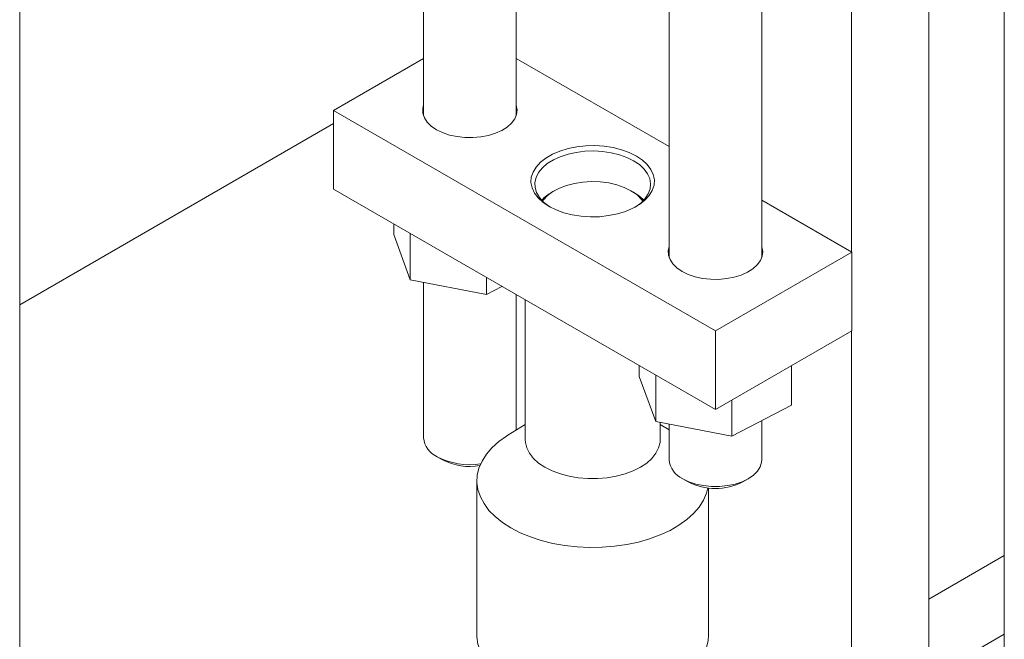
# Model space of a CAD drawing. Header units: millimetres. Extents: x 525 to 29324, y 175 to 20618.
# Tile 518 of 588: x 25780 to 26035, y 13752 to 13912. Entities that reach past the tile are written whole.
import ezdxf

# ---------------------------------------------------------------- set-up
doc = ezdxf.new("R2010")
doc.units = ezdxf.units.MM
doc.linetypes.add('SLD-Continua', pattern=[0])

msp = doc.modelspace()

# ---------------------------------------------------------------- linework, layer by layer
at = {"color": 7, "linetype": 'SLD-Continua', "lineweight": 18, "ltscale": 35}
for p, q in [((26034.99, 14169.86), (26034.99, 13671.87)), ((26015.39, 13694.72), (26015.39, 14158.55)), ((25995.39, 14147.01), (25995.39, 13852.28)), ((25779.82, 13056.49), (25779.82, 13932.74)), ((25884.49, 13931.69), (25884.49, 13887.53)), ((25908.49, 13887.53), (25908.49, 13931.44)), ((25948.13, 13925.99), (25948.13, 13850.8)), ((25972.13, 13850.8), (25972.13, 13925.74)), ((25861.14, 13888.95), (25884.49, 13902.43)), ((25908.49, 13902.43), (25948.13, 13879.55)), ((25960.13, 13831.82), (25861.14, 13888.95)), ((25861.14, 13888.95), (25861.14, 13868.54)), ((25861.14, 13885.52), (25779.82, 13838.59)), ((25861.14, 13885.52), (25779.82, 13838.59)), ((25861.14, 13885.52), (25779.82, 13838.59)), ((25861.14, 13885.52), (25779.82, 13838.59)), ((25861.14, 13885.52), (25779.82, 13838.59)), ((25861.14, 13885.52), (25779.82, 13838.59)), ((25861.14, 13885.52), (25779.82, 13838.59)), ((25861.14, 13885.52), (25779.82, 13838.59)), ((25960.13, 13811.4), (25861.14, 13868.54)), ((25918.41, 13868.13), (25917.7, 13867.72)), ((25938.93, 13867.72), (25938.22, 13868.13)), ((25972.13, 13865.7), (25995.49, 13852.22)), ((25876.74, 13856.76), (25876.74, 13859.53)), ((25881.01, 13845.02), (25876.74, 13856.76)), ((25881.01, 13845.02), (25881.01, 13857.07)), ((25995.49, 13852.22), (25960.13, 13831.82)), ((25995.49, 13852.22), (25995.49, 13831.81)), ((25900.76, 13841.28), (25900.76, 13845.67)), ((25900.76, 13841.28), (25881.01, 13845.02)), ((25884.49, 13844.36), (25884.49, 13804.1)), ((25904.77, 13843.35), (25900.76, 13841.28)), ((25908.49, 13806.13), (25908.49, 13841.21)), ((25910.81, 13839.87), (25910.81, 13803.61)), ((25960.13, 13831.82), (25960.13, 13811.4)), ((25995.49, 13831.81), (25960.13, 13811.4)), ((25995.39, 13831.75), (25995.39, 13694.72)), ((25940.38, 13820.03), (25940.38, 13822.8)), ((25979.88, 13812.55), (25979.88, 13822.8)), ((25944.65, 13808.29), (25940.38, 13820.03)), ((25944.65, 13808.29), (25944.65, 13820.34)), ((25964.4, 13804.55), (25964.4, 13813.86)), ((25979.88, 13812.55), (25964.4, 13804.55)), ((25910.81, 13807.58), (25906.32, 13804.78)), ((25964.4, 13804.55), (25944.65, 13808.29)), ((25945.81, 13803.61), (25945.81, 13808.07)), ((25948.13, 13806.13), (25945.81, 13807.58)), ((25948.13, 13807.63), (25948.13, 13798.4)), ((25972.13, 13798.4), (25972.13, 13808.55)), ((25888, 13799.2), (25889.42, 13798.38)), ((25898.31, 13793.01), (25898.31, 13752.99)), ((25951.64, 13793.51), (25953.06, 13792.69)), ((25967.21, 13792.69), (25968.62, 13793.51)), ((25958.31, 13752.99), (25958.31, 13791.09)), ((26034.99, 13773.64), (26015.39, 13762.33)), ((26034.99, 13773.64), (26015.39, 13762.33)), ((26034.99, 13773.64), (26015.39, 13762.33)), ((26034.99, 13773.64), (26015.39, 13762.33)), ((26034.99, 13773.64), (26015.39, 13762.33)), ((26034.99, 13773.64), (26015.39, 13762.33)), ((26034.99, 13773.64), (26015.39, 13762.33)), ((26034.99, 13773.64), (26015.39, 13762.33)), ((26034.99, 13753.23), (26015.39, 13741.92))]:
    msp.add_line(p, q, dxfattribs=at)
at = {"color": 7, "linetype": 'SLD-Continua', "lineweight": 18, "ltscale": 35, "flags": 128}
for points in [[(25884.49, 13890.37), (25884.27, 13889.4), (25884.31, 13888.2), (25884.71, 13887.03), (25885.44, 13885.9), (25886.49, 13884.87), (25887.83, 13883.95)], [(25887.83, 13883.95), (25889.42, 13883.18), (25891.21, 13882.57), (25893.16, 13882.15), (25895.2, 13881.92), (25897.27, 13881.9), (25899.33, 13882.07), (25901.3, 13882.45), (25903.14, 13883.01), (25904.78, 13883.75), (25906.19, 13884.63), (25907.31, 13885.64), (25908.13, 13886.74), (25908.61, 13887.91), (25908.74, 13889.1), (25908.52, 13890.3), (25908.49, 13890.37)], [(25939.63, 13877.12), (25941.19, 13876.07), (25942.46, 13874.9), (25943.42, 13873.64), (25944.03, 13872.3), (25944.3, 13870.93), (25944.21, 13869.55), (25943.77, 13868.2), (25942.98, 13866.9), (25941.86, 13865.68), (25940.44, 13864.56), (25938.75, 13863.59), (25936.83, 13862.77), (25934.71, 13862.12), (25932.45, 13861.67), (25930.11, 13861.41), (25927.72, 13861.36), (25925.34, 13861.51), (25923.03, 13861.87), (25920.84, 13862.42), (25918.81, 13863.16), (25917, 13864.06), (25915.44, 13865.1), (25914.17, 13866.27), (25913.21, 13867.54), (25912.59, 13868.87), (25912.32, 13870.24), (25912.41, 13871.62), (25912.86, 13872.98), (25913.65, 13874.28), (25914.77, 13875.5), (25916.19, 13876.61), (25917.88, 13877.59), (25919.8, 13878.41), (25921.92, 13879.05), (25924.17, 13879.51), (25926.52, 13879.76), (25928.91, 13879.82), (25931.29, 13879.66), (25933.6, 13879.3), (25935.79, 13878.75), (25937.81, 13878.02), (25939.63, 13877.12)], [(25938.92, 13875.89), (25937.18, 13876.76), (25935.23, 13877.45), (25933.11, 13877.97), (25930.89, 13878.3), (25928.6, 13878.43), (25926.31, 13878.35), (25924.06, 13878.07), (25921.92, 13877.6), (25919.92, 13876.95), (25918.12, 13876.12), (25916.56, 13875.15), (25915.28, 13874.05), (25914.3, 13872.85), (25913.65, 13871.58), (25913.34, 13870.27), (25913.38, 13868.94), (25913.78, 13867.64), (25914.51, 13866.38), (25915.57, 13865.21), (25916.93, 13864.14), (25917.36, 13863.86)], [(25939.27, 13863.86), (25939.32, 13863.89), (25940.75, 13864.93), (25941.88, 13866.08), (25942.7, 13867.32), (25943.18, 13868.61), (25943.31, 13869.94), (25943.09, 13871.26), (25942.53, 13872.54), (25941.63, 13873.76), (25940.42, 13874.89), (25938.92, 13875.89)], [(25915.33, 13865.44), (25915.55, 13865.74), (25916.63, 13866.88), (25918.02, 13867.9), (25919.68, 13868.78), (25921.56, 13869.5), (25923.61, 13870.03), (25925.79, 13870.37), (25928.03, 13870.5), (25930.28, 13870.42), (25932.48, 13870.14), (25934.57, 13869.65), (25936.5, 13868.98), (25938.21, 13868.14)], [(25938.92, 13867.73), (25940.42, 13866.72), (25941.54, 13865.69)], [(25948.13, 13853.64), (25947.91, 13852.67), (25947.95, 13851.47), (25948.35, 13850.3), (25949.08, 13849.18), (25950.13, 13848.14), (25951.47, 13847.22)], [(25951.47, 13847.22), (25953.06, 13846.45), (25954.85, 13845.84), (25956.8, 13845.42), (25958.84, 13845.19), (25960.91, 13845.17), (25962.97, 13845.35), (25964.94, 13845.72), (25966.78, 13846.28), (25968.42, 13847.02), (25969.83, 13847.9), (25970.95, 13848.91), (25971.77, 13850.01), (25972.25, 13851.18), (25972.38, 13852.37), (25972.16, 13853.57), (25972.13, 13853.64)], [(25958.13, 13791.11), (25957.78, 13789.74), (25956.99, 13787.92), (25955.87, 13786.17), (25954.43, 13784.49), (25952.68, 13782.91), (25950.64, 13781.44), (25948.35, 13780.12), (25945.82, 13778.94), (25943.08, 13777.93), (25940.17, 13777.1), (25937.12, 13776.46), (25933.97, 13776), (25930.75, 13775.75), (25927.5, 13775.7), (25924.26, 13775.85), (25921.07, 13776.2), (25917.97, 13776.75), (25914.98, 13777.5), (25912.16, 13778.42), (25909.52, 13779.51), (25907.1, 13780.76), (25904.93, 13782.16), (25903.04, 13783.68), (25901.44, 13785.31), (25900.15, 13787.04), (25899.2, 13788.83), (25898.59, 13790.67), (25898.32, 13792.54), (25898.41, 13794.41), (25898.85, 13796.27), (25899.64, 13798.09), (25900.76, 13799.85), (25902.2, 13801.53), (25903.95, 13803.11), (25905.98, 13804.57), (25906.32, 13804.78)], [(25945.81, 13803.61), (25945.77, 13802.89), (25945.41, 13801.47), (25944.71, 13800.09), (25943.67, 13798.77), (25942.32, 13797.56), (25940.69, 13796.47), (25938.8, 13795.53), (25936.7, 13794.75), (25934.43, 13794.15), (25932.03, 13793.75), (25929.56, 13793.54), (25927.07, 13793.54), (25924.59, 13793.75), (25922.2, 13794.15), (25919.93, 13794.75), (25917.83, 13795.53), (25915.94, 13796.47), (25914.3, 13797.56), (25912.95, 13798.77), (25911.92, 13800.09), (25911.21, 13801.47), (25910.86, 13802.89), (25910.81, 13803.61)], [(25951.65, 13793.5), (25953.25, 13792.73), (25955.06, 13792.12), (25957.03, 13791.71), (25959.09, 13791.5), (25961.18, 13791.5), (25963.24, 13791.71), (25965.2, 13792.12), (25967.02, 13792.73), (25968.62, 13793.5), (25969.96, 13794.43), (25971.01, 13795.47), (25971.72, 13796.61), (25972.09, 13797.8), (25972.13, 13798.4)], [(25958.31, 13752.99), (25958.21, 13751.59), (25957.78, 13749.73), (25956.99, 13747.91), (25955.87, 13746.15), (25954.43, 13744.47), (25952.68, 13742.89), (25950.64, 13741.43), (25948.35, 13740.1), (25945.82, 13738.93), (25943.08, 13737.92), (25940.17, 13737.09), (25937.12, 13736.44), (25933.97, 13735.99), (25930.75, 13735.73), (25927.5, 13735.68), (25924.26, 13735.84), (25921.07, 13736.19), (25917.97, 13736.74), (25914.98, 13737.48), (25912.16, 13738.4), (25909.52, 13739.5), (25907.1, 13740.75), (25904.93, 13742.14), (25903.04, 13743.67), (25901.44, 13745.3), (25900.15, 13747.02), (25899.2, 13748.81), (25898.59, 13750.65), (25898.32, 13752.52), (25898.31, 13752.99)]]:
    msp.add_lwpolyline(points, dxfattribs=at)
at = {"color": 7, "linetype": 'SLD-Continua', "lineweight": 18, "ltscale": 1225}
for centre, radius, start, end in [((25923.01, 13858.21), 10.89, 119.1491, 136.6442), ((25933.79, 13859.96), 9.3, 36.1394, 61.6107), ((25890.49, 13804.69), 6.03, 185.6575, 245.676), ((25896.44, 13815.42), 18.28, 242.5319, 278.9231), ((25896.48, 13812.02), 15.35, 242.6492, 279.7496), ((25954.13, 13798.99), 6.03, 185.6575, 245.676), ((25960.13, 13806.19), 15.24, 242.3653, 297.6523)]:
    msp.add_arc(centre, radius, start, end, dxfattribs=at)

doc.saveas('drawing.dxf')
